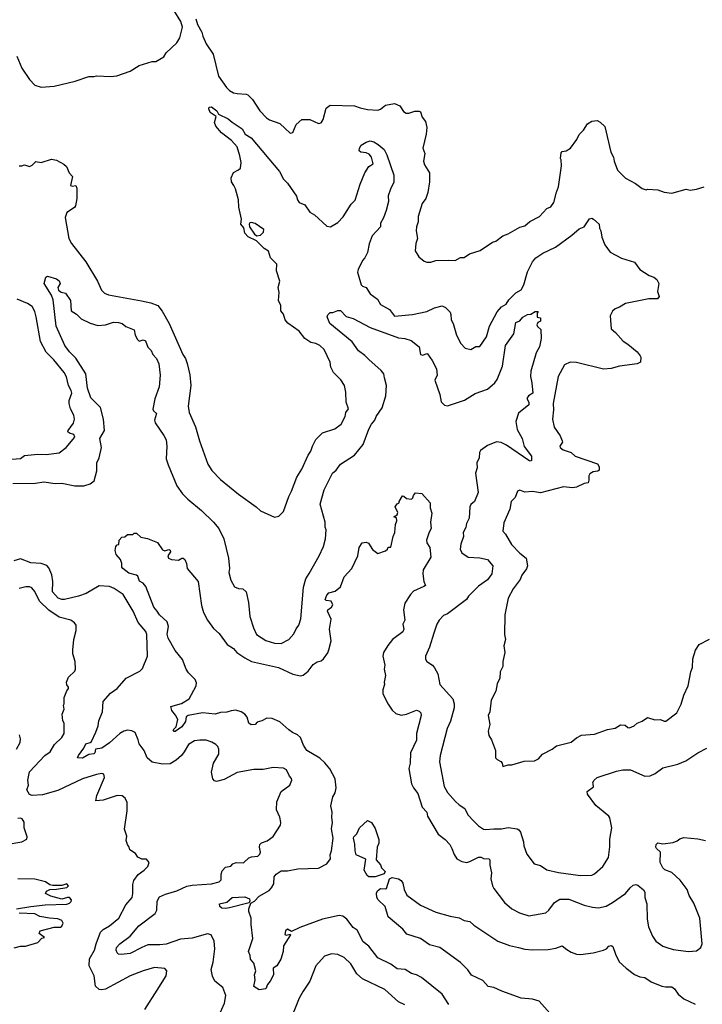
# Model space of a CAD drawing. Extents: x 1678431 to 1860718, y 384618 to 522882.
# Tile 446 of 473: x 1788279 to 1793570, y 500736 to 508372. Entities that reach past the tile are written whole.
import ezdxf

# ---------------------------------------------------------------- set-up
doc = ezdxf.new("R2010")
doc.units = 0

msp = doc.modelspace()

# ---------------------------------------------------------------- linework, layer by layer
at = {"layer": '0CON10XD'}
for points in [[(1789533.6, 508283.6), (1789540, 508315), (1789527.7, 508357.7), (1789473.8, 508445)], [(1789645, 508377.5), (1789656.2, 508335), (1789691.2, 508275), (1789697.5, 508245), (1789724.7, 508184.7), (1789777.8, 508105), (1789820.6, 507935), (1789880.8, 507845), (1789905, 507821.4), (1789935, 507805.6), (1789965, 507798.1), (1790034.5, 507794.5), (1790048, 507788), (1790083.6, 507753.6), (1790140, 507665), (1790191.3, 507611.3), (1790215, 507596), (1790295.7, 507565.7), (1790337.3, 507527.3), (1790375, 507492.5), (1790395, 507497.5), (1790421.7, 507558.3), (1790465, 507596.7), (1790528.3, 507598.3), (1790595, 507566.7), (1790615, 507572.5), (1790631.7, 507598.3), (1790654.3, 507685), (1790685, 507709.2), (1790875, 507704.3), (1790917.4, 507687.4), (1790975, 507675.6), (1791055, 507671.4), (1791075, 507678), (1791115, 507709.2), (1791185, 507721.2), (1791225, 507703.8), (1791255, 507660), (1791275, 507646.7), (1791295, 507646.7), (1791343, 507663), (1791375, 507663.3), (1791385, 507657.5), (1791400, 507615), (1791425, 507583.3), (1791434.4, 507535), (1791430, 507485), (1791403.5, 507375), (1791420.4, 507335), (1791408, 507275), (1791418, 507245), (1791455.7, 507185), (1791455.4, 507115), (1791442.5, 507032.5), (1791426.7, 506985), (1791399.4, 506945), (1791368, 506845), (1791367, 506803), (1791353.8, 506765), (1791352, 506735), (1791363.3, 506675), (1791350.8, 506635), (1791345, 506580), (1791373.6, 506533.6), (1791415, 506500), (1791435, 506492.5), (1791465, 506492.5), (1791505, 506503.3), (1791605, 506507.5), (1791655, 506503.3), (1791695, 506526.7), (1791725, 506527.5), (1791765, 506556.7), (1791848.3, 506581.7), (1791945, 506647.5), (1791970, 506655), (1792025, 506696.7), (1792065, 506710), (1792155, 506763.3), (1792195, 506773.8), (1792232.7, 506807.3), (1792307.5, 506845), (1792365, 506907.5), (1792395, 506920), (1792418.8, 506955), (1792438.8, 507035), (1792456, 507075), (1792477.7, 507237.7), (1792477.5, 507285), (1792470, 507295), (1792475, 507340), (1792485, 507350), (1792515, 507353.8), (1792548, 507375), (1792597, 507443), (1792615, 507481.2), (1792650, 507515), (1792680, 507565), (1792714.2, 507585.8), (1792755, 507588.8), (1792777.3, 507577.3), (1792815, 507542.5), (1792862.5, 507345), (1792882.5, 507305), (1792886, 507275), (1792913.8, 507205), (1792975, 507142), (1793052.3, 507102.3), (1793105, 507063.3), (1793135, 507053.3), (1793145, 507057.5), (1793225, 507053.3), (1793275, 507033.3), (1793335, 507027.5), (1793445, 507056.7), (1793475, 507050), (1793525, 507056.7), (1793585, 507076.2)], [(1788257.9, 508087.9), (1788294.4, 507995), (1788355, 507908), (1788395, 507864), (1788445, 507848), (1788545, 507856), (1788710, 507895), (1788815, 507930), (1788855, 507930), (1788875, 507936.7), (1788985, 507930), (1789033, 507937), (1789135, 507972.5), (1789205, 508017.5), (1789305, 508046.7), (1789335, 508047.5), (1789395, 508083.3), (1789415, 508113.8), (1789496.4, 508193.6), (1789519.7, 508230.3), (1789533.6, 508283.6)], [(1788275, 507237.5), (1788295, 507237.5), (1788315, 507246.7), (1788323, 507243), (1788355, 507232.5), (1788376.4, 507243.6), (1788405, 507271.2), (1788445, 507263.1), (1788525, 507290.6), (1788565, 507282.9), (1788621.8, 507251.8), (1788642.8, 507232.8), (1788661.8, 507185), (1788688, 507155), (1788672.5, 507085), (1788685, 507081.2), (1788715, 507086.7), (1788722, 507065), (1788722, 506985), (1788711.7, 506928.3), (1788703.3, 506915), (1788645, 506876.2), (1788631.2, 506838.8), (1788660, 506675), (1788680, 506635), (1788791.9, 506495), (1788882.5, 506345), (1788913.4, 506273.4), (1788935, 506250), (1788966.8, 506236.8), (1789222.2, 506192.2), (1789295.4, 506175.4), (1789349.2, 506155), (1789382.4, 506112.4), (1789436.9, 506015), (1789542.2, 505775), (1789563.3, 505745), (1789576.7, 505705), (1789597.5, 505617.5), (1789605.6, 505535), (1789586, 505375), (1789592, 505325), (1789642, 505215), (1789672.5, 505105), (1789738, 504925), (1789768, 504875), (1789835, 504806.2), (1789975, 504691.2), (1790112.9, 504592.9), (1790145, 504563.8), (1790255, 504512.5), (1790288.3, 504521.7), (1790325, 504557.5), (1790364.2, 504675), (1790385.8, 504715), (1790427, 504823), (1790465.7, 504885), (1790515.6, 504995), (1790536.4, 505025), (1790548.5, 505065), (1790574, 505116), (1790625, 505168.5), (1790721.7, 505198.3), (1790771.2, 505235), (1790802, 505295), (1790807.5, 505325), (1790827, 505353), (1790808.8, 505405), (1790806.1, 505483.9), (1790796.2, 505535), (1790768.8, 505578.8), (1790711.2, 505635), (1790692, 505678), (1790686, 505715), (1790638, 505815), (1790605, 505845.7), (1790575, 505860), (1790535, 505868.9), (1790490.2, 505900.2), (1790445.8, 505955), (1790358, 506018), (1790335.6, 506045), (1790325, 506088.8), (1790304.3, 506115), (1790302.2, 506155), (1790284.5, 506195), (1790289.4, 506255), (1790282.2, 506295), (1790294.4, 506345), (1790270, 506425), (1790272.5, 506475), (1790224.2, 506525), (1790207.7, 506577.7), (1790175, 506598), (1790115.8, 506655.8), (1790048.7, 506688.7), (1790025, 506716.2), (1790017.6, 506757.6), (1789994.2, 506785), (1789998.8, 506825), (1789977.9, 506917.9), (1789974.3, 506975), (1789950.6, 507060.6), (1789938, 507085), (1789922, 507115), (1789918, 507145), (1789935, 507187.5), (1789975, 507206.7), (1789989.5, 507220.5), (1789995.8, 507265), (1789985.6, 507315.6), (1789964.2, 507385), (1789920, 507435), (1789843.1, 507495), (1789799.2, 507545), (1789790, 507575), (1789801.7, 507621.7), (1789755, 507651.2), (1789745, 507680), (1789747, 507693), (1789765, 507696.2), (1789807.5, 507665), (1789820, 507640), (1789895, 507603.1), (1789925, 507576.2), (1790003.3, 507525), (1790026.9, 507485), (1790073.3, 507455), (1790292.9, 507195), (1790323.5, 507135), (1790354.3, 507105), (1790425, 507002), (1790431.5, 506975), (1790444.7, 506954.7), (1790489.2, 506935), (1790528.8, 506878.8), (1790565, 506857.6), (1790659.7, 506769.7), (1790688, 506765), (1790745, 506800), (1790786.6, 506843.4), (1790848.1, 506941.9), (1790878.2, 506971.8), (1790916.9, 507095), (1790955.3, 507184.7), (1790985, 507232.5), (1791018, 507255), (1791006.2, 507305), (1790988.8, 507328.8), (1790965, 507340), (1790923.4, 507343.4), (1790910, 507355), (1790912, 507375), (1790925, 507398.8), (1790965, 507422), (1790995, 507431.2), (1791025, 507425.8), (1791058.8, 507405), (1791104.1, 507364.1), (1791124, 507325), (1791179.4, 507165), (1791178.7, 507111.3), (1791153.4, 507056.6), (1791134.2, 507005.8), (1791137.5, 506962.5), (1791119.1, 506890.9), (1791100, 506835), (1791076.7, 506795), (1791076.9, 506765), (1791011.9, 506695), (1790987.7, 506632.3), (1790974.6, 506565.4), (1790955, 506526.2), (1790935.6, 506504.4), (1790901.4, 506435), (1790897.5, 506415), (1790925.7, 506315), (1790935, 506304.3), (1790965, 506293.8), (1790994.5, 506244.5), (1791051.2, 506205), (1791075, 506163.8), (1791144.6, 506124.6), (1791183.8, 506073.8), (1791325, 506085.6), (1791435, 506109.6), (1791495, 506136.2), (1791555, 506151.9), (1791580.5, 506140.5), (1791615, 506103.8), (1791621.9, 506085), (1791622.9, 506045), (1791638.1, 506015), (1791664.6, 505924.6), (1791699.7, 505859.7), (1791733.3, 505825), (1791775, 505813.3), (1791815, 505836.2), (1791845, 505836.7), (1791896.5, 505913.5), (1791921.1, 505995), (1791980, 506105), (1792015, 506144.5), (1792050.9, 506165), (1792070.8, 506199.2), (1792125.5, 506254.5), (1792165, 506276.7), (1792186.4, 506315), (1792214.7, 506415.3), (1792254.6, 506495), (1792280, 506525), (1792335, 506561.9), (1792432.4, 506607.6), (1792560, 506700), (1792615, 506750), (1792654.4, 506765.6), (1792695, 506827.5), (1792715, 506832.5), (1792727.5, 506825), (1792770, 506785), (1792772.5, 506755), (1792783.9, 506733.9), (1792792, 506685), (1792814.4, 506625), (1792855, 506568.6), (1792943, 506523), (1793045, 506491.2), (1793086.2, 506435), (1793158.8, 506388.8), (1793195, 506373.8), (1793216.7, 506356.7), (1793234, 506325), (1793224, 506265), (1793236.7, 506225), (1793223.6, 506206.4), (1793155, 506207.5), (1792975, 506172), (1792927.7, 506142.3), (1792895, 506130), (1792875, 506112.5), (1792856.2, 506075), (1792863.3, 505975), (1792898, 505945), (1792957.4, 505877.4), (1792993.8, 505855), (1793066, 505795), (1793088.8, 505765), (1793093.6, 505753.6), (1793090, 505715), (1793065, 505703.8)], [(1790116.8, 506696.8), (1790145, 506700), (1790168.8, 506725), (1790172.5, 506745), (1790105, 506790), (1790075, 506800), (1790063.6, 506796.4), (1790057.5, 506785), (1790060, 506765), (1790098.3, 506708.3), (1790116.8, 506696.8)], [(1788225.6, 504775.6), (1788402.1, 504777.9), (1788465, 504786.9), (1788555, 504775.5), (1788605, 504776.7), (1788705, 504757.1), (1788775, 504755.7), (1788825, 504772), (1788855, 504796.7), (1788877.6, 504872.4), (1788876, 504935), (1788895.9, 504975), (1788913.6, 505055), (1788901.1, 505125), (1788936.1, 505185), (1788928.2, 505275), (1788904.7, 505365), (1788830, 505440), (1788804.8, 505514.8), (1788791.2, 505625), (1788715, 505747.1), (1788665, 505795.6), (1788629.1, 505845), (1788560.9, 505995), (1788538.7, 506198.7), (1788524.2, 506235), (1788467.5, 506325), (1788482.5, 506375), (1788495, 506382.5), (1788565, 506363.3), (1788585, 506347.5), (1788591.4, 506325), (1788575.5, 506295), (1788579.5, 506275), (1788599.1, 506259.1), (1788635, 506252), (1788672.1, 506195), (1788678.2, 506115), (1788719.2, 506089.2), (1788755, 506052.9), (1788825, 506018.9), (1788885, 505999.4), (1788945, 506005.6), (1789006.2, 506026.2), (1789045, 506024.3), (1789073.3, 506015), (1789101.9, 505991.9), (1789167.2, 505967.2), (1789173.1, 505925), (1789190.8, 505890.8), (1789205, 505879.1), (1789235, 505888.5), (1789255, 505881.9), (1789272.8, 505832.8), (1789296.8, 505805), (1789310, 505775), (1789338.1, 505745), (1789357, 505703), (1789366.7, 505615), (1789358.9, 505525), (1789327.4, 505432.6), (1789310.9, 505350.9), (1789315, 505338.8), (1789338.2, 505318.2), (1789324.6, 505265), (1789328.1, 505245), (1789397.2, 505147.2), (1789413.6, 505113.6), (1789419.5, 505065), (1789414.4, 504965), (1789429.8, 504919.8), (1789497.4, 504757.4), (1789540.8, 504695), (1789582.2, 504652.2), (1789689.2, 504565), (1789780, 504475), (1789821.4, 504425), (1789860, 504345), (1789897.5, 504195), (1789904, 504115), (1789900.8, 504085), (1789916, 504025), (1789945, 503973.3), (1789975, 503961.2), (1790007.7, 503957.7), (1790033.8, 503935), (1790052.6, 503852.6), (1790064, 503744), (1790092.2, 503655), (1790115.8, 503605), (1790187.2, 503557.2), (1790255, 503535.7), (1790305.5, 503534.5), (1790365, 503564.2), (1790405, 503608.8), (1790421.7, 503648.3), (1790442.9, 503675), (1790457.1, 503725), (1790479.1, 503970.9), (1790496.7, 504035), (1790522.4, 504077.6), (1790601.4, 504215), (1790633.1, 504286.9), (1790649.4, 504345), (1790655.7, 504415), (1790647.1, 504437.1), (1790645.6, 504475), (1790607.8, 504615), (1790637.8, 504725), (1790703.8, 504855), (1790730.9, 504879.1), (1790765, 504923.8), (1790875, 504995.8), (1790942, 505078), (1790984.6, 505195), (1791006.2, 505235), (1791032.2, 505265), (1791041.5, 505295), (1791088.1, 505361.9), (1791118, 505455), (1791123.5, 505535), (1791105.6, 505594.4)], [(1788216.7, 504963.3), (1788285, 504969.2), (1788315, 504992.5), (1788418.7, 505001.3), (1788485, 504999.5), (1788585, 505011.4), (1788638.8, 505055), (1788705.8, 505135), (1788698, 505155), (1788664, 505164), (1788651.9, 505175), (1788653.8, 505186.2), (1788695, 505243.3), (1788704.2, 505275), (1788698.6, 505305), (1788672.2, 505355), (1788661.4, 505395), (1788662.1, 505417.9), (1788681.9, 505475), (1788678.9, 505495), (1788658.2, 505535), (1788642.7, 505602.7), (1788624.7, 505634.7), (1788543.6, 505733.6), (1788484.3, 505794.3), (1788440.7, 505875), (1788406.6, 506066.6), (1788395, 506108.8), (1788375, 506147.1), (1788340.3, 506170.3), (1788260, 506205)], [(1791105.6, 505594.4), (1791101.9, 505625), (1791082.2, 505652.2), (1790985, 505735.6), (1790955, 505768.5), (1790905, 505803.1), (1790855, 505874.4), (1790682.5, 506015), (1790662, 506068), (1790666.4, 506083.6), (1790685, 506100), (1790705, 506100), (1790745, 506117.5), (1790765, 506117.1), (1790808.7, 506068.7), (1790865, 506053.3), (1790995, 505983.6), (1791214.5, 505904.5), (1791265, 505899.6), (1791312.6, 505882.6), (1791375, 505834), (1791386.7, 505775), (1791405, 505770.6), (1791435, 505783.8), (1791441.2, 505781.2), (1791475, 505728), (1791510.6, 505665), (1791514.4, 505615), (1791496.9, 505575), (1791535.5, 505465.5), (1791545, 505407.5), (1791571.7, 505381.7), (1791595, 505378), (1791727.7, 505422.3), (1791808.3, 505471.7), (1791905, 505505.6), (1791963.1, 505555), (1791979.8, 505580.2), (1792022.5, 505685), (1792045.4, 505845), (1792110.6, 505935), (1792125, 506023.3), (1792155, 506036.7), (1792180, 506065), (1792215, 506086), (1792241.7, 506088.3), (1792275, 506107.5), (1792298.3, 506108.3), (1792290, 506095), (1792290, 506065), (1792315, 506060), (1792316.2, 506035), (1792295, 506022.5), (1792288.8, 506005), (1792292.7, 505992.7), (1792318, 505968), (1792321.1, 505898.9), (1792308.5, 505835), (1792281.7, 505788.2), (1792240, 505645), (1792237.7, 505605), (1792248.8, 505555), (1792255.4, 505475), (1792222.9, 505455), (1792211.1, 505435), (1792225.7, 505405), (1792226.7, 505385), (1792145, 505321.2), (1792124.2, 505255), (1792133.9, 505193.9), (1792174.4, 505125), (1792190.5, 505060.5), (1792245, 504987.5), (1792247, 504953), (1792235, 504947.5), (1792225, 504953.3), (1792052.4, 505072.4), (1792012.2, 505092.2), (1791975, 505098.8), (1791905, 505068.5), (1791850.2, 505029.8), (1791842.3, 505015), (1791839.4, 504975), (1791821.9, 504935), (1791824.5, 504895), (1791813.1, 504855), (1791833.9, 504706.1), (1791805.5, 504635), (1791776.8, 504613.2), (1791767.8, 504595), (1791763.1, 504505), (1791742.1, 504465), (1791736.9, 504433.1), (1791717.7, 504395), (1791720, 504365), (1791697.3, 504305), (1791694.4, 504264.4), (1791706.8, 504236.8), (1791755, 504202.5), (1791845, 504198.1), (1791906, 504185), (1791947, 504137), (1791938.6, 504075), (1791905, 504026.5), (1791835, 503978.2), (1791758.1, 503901.9), (1791741.4, 503875), (1791595, 503764.3), (1791565, 503750), (1791530, 503715), (1791511.4, 503685), (1791488.9, 503615), (1791455.7, 503505), (1791424.2, 503435), (1791423.3, 503413.3), (1791433.8, 503395), (1791478, 503365), (1791495.5, 503345.5), (1791518.9, 503298.9), (1791535.6, 503215), (1791635.3, 503105.3), (1791646.2, 503065), (1791645.6, 503035), (1791619.4, 502930.6), (1791591.9, 502875), (1791538.1, 502665), (1791534.3, 502615), (1791570, 502425), (1791595, 502378), (1791657.4, 502307.4), (1791685, 502282), (1791730, 502255), (1791754, 502205), (1791798.8, 502155), (1791835, 502120), (1791874.5, 502094.5), (1791890.6, 502090.6), (1791955, 502097.8), (1792015, 502095.6), (1792065, 502107.5), (1792135, 502097.1), (1792148.9, 502088.9), (1792160.2, 502070.2), (1792183.5, 501995), (1792185.7, 501965), (1792210.9, 501900.9), (1792265.8, 501825.8), (1792315, 501811.2), (1792365, 501779.2), (1792455, 501759.2), (1792625, 501735.7), (1792715, 501737.5), (1792735, 501747.5), (1792800, 501805), (1792843.8, 501875), (1792854.2, 501955.8), (1792853.2, 502016.8), (1792868, 502105), (1792853.1, 502183.1), (1792846, 502195), (1792745, 502278), (1792680, 502365), (1792676.7, 502385), (1792728.1, 502421.9), (1792724.4, 502444.4), (1792722.5, 502455), (1792731.4, 502475), (1792755, 502494.4), (1792905, 502544.4), (1792954.6, 502555.4), (1793013.6, 502553.6), (1793125, 502504.2), (1793165, 502507.5), (1793204.4, 502525.6), (1793265, 502569.4), (1793381.9, 502598.1), (1793442.5, 502625), (1793535, 502686), (1793605, 502721.2)], [(1793065, 505703.8), (1792927.5, 505685), (1792865, 505666.7), (1792805, 505662), (1792595, 505712), (1792545, 505716.2), (1792501.2, 505695), (1792451.9, 505605), (1792414.3, 505395), (1792416.6, 505346.6), (1792409.4, 505275), (1792422.1, 505212.1), (1792467.5, 505145), (1792484.4, 505105), (1792485.6, 505095), (1792466.7, 505065), (1792467.5, 505055), (1792492.5, 505035), (1792555, 505014.3), (1792585, 504986.7), (1792757, 504927), (1792770.9, 504905), (1792770.8, 504879.2), (1792760, 504870), (1792725, 504864.3), (1792699.1, 504850.9), (1792691.4, 504835), (1792690.8, 504800.8), (1792685, 504780), (1792655, 504774), (1792595, 504745.6), (1792565, 504741.1), (1792495, 504750), (1792315, 504703.5), (1792255, 504712.9), (1792195, 504708), (1792155, 504723.3), (1792137.5, 504715), (1792120, 504665), (1792087.5, 504635), (1792078.8, 504575), (1792030.7, 504469.3), (1792023.8, 504405), (1792045, 504382.5), (1792091.4, 504301.4), (1792156, 504235), (1792204.3, 504195), (1792214, 504135), (1792208.3, 504111.7), (1792171.4, 504065), (1792159.4, 504030.6), (1792105, 503956.7), (1792065.8, 503885), (1792040, 503755), (1792038, 503605), (1792044, 503565), (1792030.8, 503515), (1792040, 503465), (1792024, 503395), (1792023.8, 503355), (1792003.3, 503315), (1792001.2, 503265), (1791979.5, 503220.5), (1791970, 503165), (1791933.8, 503095), (1791922, 503005), (1791911.2, 502975), (1791922, 502905), (1791911.2, 502855), (1791915, 502820), (1791935.9, 502785.9), (1791967.5, 502705), (1791968.3, 502648.3), (1791980, 502635), (1792009.3, 502619.3), (1792020, 502605), (1792025, 502580), (1792065, 502592.5), (1792095, 502593.3), (1792188.3, 502621.7), (1792270, 502625), (1792299.3, 502640.7), (1792332.5, 502675), (1792406.1, 502713.9), (1792439.3, 502740.7), (1792555, 502770), (1792595, 502802.5), (1792635, 502823.3), (1792735, 502830), (1792835, 502866.7), (1792895, 502877.5), (1792935, 502902.5), (1792971.7, 502901.7), (1792992.9, 502882.9), (1793005, 502880.8), (1793042.5, 502895), (1793065, 502916.7), (1793105, 502932), (1793145, 502961.2), (1793202.4, 502942.4), (1793245, 502945.6), (1793275, 502931.4), (1793288.3, 502931.7), (1793372.5, 502995), (1793406.8, 503063.2), (1793427.9, 503132.1), (1793460, 503205), (1793480.6, 503315), (1793493.4, 503346.6), (1793496.2, 503415), (1793517.3, 503482.7), (1793545.7, 503525), (1793625, 503566.9)], [(1790674.4, 503485.6), (1790692.5, 503555), (1790681.5, 503645), (1790693, 503723), (1790664.2, 503785.8), (1790666.7, 503795), (1790695.6, 503815), (1790707.1, 503835), (1790693.1, 503863.1), (1790655, 503868), (1790646.2, 503875), (1790660.3, 503909.7), (1790675, 503926), (1790725, 503938.8), (1790765, 503973.8), (1790795, 504051.2), (1790854.3, 504115.7), (1790900, 504215), (1790911.2, 504278.8), (1790932.5, 504315), (1790965, 504320), (1790983, 504313), (1791015, 504262.5), (1791055, 504232.5), (1791115, 504252.5), (1791130, 504265), (1791135, 504280), (1791155, 504280), (1791173.3, 504365), (1791188, 504395), (1791192.3, 504457.7), (1791203.3, 504485), (1791199.3, 504509.3), (1791180, 504515), (1791205, 504532.5), (1791210.7, 504549.3), (1791188.8, 504595), (1791205, 504617.5), (1791220, 504625), (1791220, 504635), (1791245, 504680), (1791257, 504677), (1791278.3, 504658.3), (1791315, 504652.5), (1791327, 504663), (1791331.7, 504681.7), (1791348.3, 504701.7), (1791397, 504697), (1791460, 504625), (1791460, 504585), (1791473.3, 504545), (1791464.2, 504475), (1791468, 504425), (1791452.4, 504397.6), (1791432, 504335), (1791435.8, 504315), (1791458.3, 504278.3), (1791465.3, 504204.7), (1791407.5, 504105), (1791403.8, 504075), (1791412, 504015), (1791423.3, 503985), (1791412.5, 503975), (1791330.4, 503939.6), (1791307.3, 503915), (1791265, 503846.7), (1791254.5, 503794.5), (1791263.5, 503715), (1791249.2, 503685), (1791255.8, 503645), (1791250, 503625), (1791168.6, 503565), (1791131.7, 503518.3), (1791100, 503465), (1791094.4, 503435), (1791110, 503365), (1791104.6, 503334.6), (1791114.6, 503285), (1791103.8, 503235), (1791106.2, 503215), (1791093.8, 503175), (1791094.2, 503144.2), (1791133.9, 503063.9), (1791165, 503016.7), (1791195, 502991.2), (1791235, 502978.8), (1791276.4, 502986.4), (1791355, 503016.7), (1791375, 503010), (1791388.8, 502995), (1791391.2, 502975), (1791355.6, 502835), (1791354.5, 502785), (1791309.2, 502685), (1791305.7, 502605), (1791295.6, 502565), (1791317.1, 502445), (1791331.4, 502415), (1791365, 502371.2), (1791399.4, 502265), (1791434.2, 502225), (1791440.8, 502195), (1791522, 502055), (1791576, 502015), (1791612.5, 501975), (1791630, 501945), (1791646.4, 501896.4), (1791667.5, 501865), (1791705, 501842), (1791745, 501836.2), (1791767.8, 501842.2), (1791835, 501876.7), (1791855.7, 501875.7), (1791875, 501866.2), (1791916.2, 501865), (1791922.5, 501855), (1791923.1, 501815), (1791935.6, 501755), (1791931.7, 501708.3), (1791942.9, 501655), (1791953.7, 501633.7), (1792036, 501525), (1792095, 501476), (1792154.5, 501444.5), (1792225, 501421.4), (1792356.7, 501445), (1792380, 501465), (1792423.8, 501526.2), (1792465, 501552.2), (1792535, 501551.1), (1792655, 501505.7), (1792718.3, 501488.3), (1792765, 501484.4), (1792825, 501496.7), (1792873.9, 501526.1), (1792976, 501594), (1793011.1, 501638.9), (1793035, 501659.4), (1793054, 501664), (1793069.5, 501659.5), (1793115, 501623.3), (1793124, 501605), (1793125.8, 501565), (1793139.2, 501515), (1793142, 501395), (1793153.9, 501336.1), (1793183.8, 501265), (1793210, 501225), (1793265, 501186.7), (1793288.3, 501178.3), (1793345, 501161.2), (1793464.1, 501144.1), (1793525, 501151.2), (1793558, 501175), (1793570, 501205), (1793551.9, 501405), (1793505, 501520), (1793468.3, 501578.3), (1793452.5, 501625), (1793398.6, 501698.6), (1793335, 501757.5), (1793279.3, 501779.3), (1793263.9, 501793.9), (1793242.5, 501835), (1793246.1, 501916.1), (1793215, 501943.8), (1793210.8, 501955), (1793212, 501975), (1793225, 501988.8), (1793265, 501980), (1793345, 501990), (1793375, 502002.5), (1793395, 502020), (1793428.3, 502028.3), (1793535, 502020), (1793595.5, 502005.5)], [(1791605.5, 500735.5), (1791554.2, 500815), (1791393.1, 500943.1), (1791355, 500964.4), (1791315, 500975.7), (1791266, 501006), (1791205, 501011.8), (1791155, 501047.5), (1791053.8, 501095), (1790985.7, 501185.7), (1790941.5, 501221.5), (1790895, 501310), (1790865, 501332), (1790815.8, 501395), (1790785, 501418.6), (1790755, 501424.3), (1790625, 501395.4), (1790449.4, 501330.6), (1790385, 501300), (1790355, 501318.9), (1790338.1, 501305), (1790335, 501277.5), (1790345, 501272.5), (1790375, 501280), (1790377.5, 501275), (1790325, 501190), (1790321.1, 501145), (1790301.9, 501085), (1790272.9, 501035), (1790244.4, 501015), (1790246.4, 500965), (1790221.4, 500915), (1790200, 500890), (1790188.1, 500855), (1790135, 500848), (1790095, 500873.8), (1790105.4, 500925), (1790098.2, 500965), (1790109.3, 500995), (1790093.8, 501053.8), (1790067.5, 501085), (1790065.6, 501115), (1790053.5, 501145), (1790085.5, 501245), (1790072.2, 501355), (1790074.2, 501405), (1790055.7, 501455), (1790054.2, 501475.8), (1790070.7, 501519.3), (1790100, 501535), (1790136.2, 501575), (1790211.6, 501618.4), (1790230.7, 501639.3), (1790249.1, 501670.9), (1790251.4, 501725), (1790267.5, 501745), (1790305, 501771.2), (1790355, 501770), (1790435, 501785.7), (1790595, 501790.9), (1790660, 501825), (1790689.4, 501865), (1790686.4, 501895), (1790696.1, 501925), (1790708, 502025), (1790696.1, 502096.1), (1790704.6, 502145), (1790697.6, 502185), (1790701.8, 502225), (1790690, 502275), (1790705.6, 502345), (1790723.1, 502375), (1790733.1, 502415), (1790723.3, 502485), (1790683.1, 502563.1), (1790645, 502608.6), (1790605.8, 502645), (1790503.8, 502703.8), (1790478.2, 502745), (1790455, 502805.7), (1790433.1, 502825), (1790394.8, 502844.8), (1790364.1, 502864.1), (1790295.9, 502925.9), (1790235, 502951.1), (1790195, 502954.3), (1790155, 502934.3), (1790120, 502925), (1790103.6, 502906.4), (1790072.3, 502902.3), (1790055, 502916.7), (1790041.7, 502961.7), (1790024.6, 502984.6), (1789995, 503004.4), (1789954.3, 503015.7), (1789917.3, 503012.7), (1789885, 503000.8), (1789835, 502999.2), (1789795, 502986.7), (1789695, 502995.7), (1789585, 502975.3), (1789568.9, 502965), (1789565, 502928.8), (1789535, 502888), (1789485, 502852), (1789475, 502851.2), (1789468.8, 502865), (1789491.2, 502888.8), (1789504, 502945), (1789487.8, 502977.8), (1789457.5, 503015), (1789451.2, 503045), (1789532.6, 503067.4), (1789592.5, 503105), (1789647.1, 503205), (1789648.2, 503228.2), (1789639.2, 503255), (1789587.2, 503307.2), (1789570.4, 503335), (1789540.6, 503410.6), (1789485, 503479.4), (1789428.8, 503575), (1789422.5, 503607.5), (1789431.5, 503665), (1789421.2, 503701.2), (1789363.6, 503755), (1789345.7, 503785.7), (1789317.8, 503815), (1789255.4, 503975), (1789235, 504000.6), (1789208.5, 504018.5), (1789195.6, 504055.6), (1789184.7, 504064.7), (1789125, 504080.4), (1789078.6, 504115), (1789071.4, 504125), (1789070, 504155), (1789059.2, 504185), (1789026.7, 504225), (1789020, 504255), (1789023, 504287), (1789035, 504300), (1789048.3, 504301.7), (1789050, 504335), (1789071.7, 504358.3), (1789095, 504360), (1789115, 504380), (1789155, 504380), (1789165, 504390), (1789185, 504390), (1789218.3, 504358.3), (1789268.3, 504348.3), (1789348.3, 504318.3), (1789385, 504260), (1789405, 504253.3), (1789435, 504262.5), (1789445, 504257.5), (1789448.8, 504245), (1789426.2, 504215), (1789432.5, 504195), (1789455, 504184.6), (1789510.3, 504179.7), (1789535, 504196.2), (1789545, 504196), (1789558.8, 504185), (1789572, 504155), (1789578, 504115), (1789663.1, 504015), (1789688, 503828), (1789703.3, 503775), (1789735, 503714.2), (1789781.1, 503651.1), (1789825, 503612.5), (1789886.7, 503525), (1789935, 503495.8), (1789962, 503465), (1790023, 503423), (1790075, 503395.5), (1790285, 503347.8), (1790395, 503296.9), (1790455, 503282.9), (1790475, 503288), (1790515, 503318.8), (1790555, 503372), (1790585, 503390.8), (1790615, 503400), (1790633.8, 503415), (1790667.4, 503462.6), (1790674.4, 503485.6)], [(1789836, 500674), (1789867.1, 500745), (1789878, 500805), (1789854, 500865), (1789790.8, 500915), (1789772.5, 500955), (1789762.9, 501005), (1789777.4, 501062.6), (1789791.4, 501165), (1789786.2, 501225), (1789762.5, 501275), (1789735, 501281.4), (1789615, 501248.5), (1789525, 501241.5), (1789415, 501203.1), (1789364, 501196), (1789272.8, 501197.3), (1789224.4, 501175), (1789135, 501130.7), (1789065, 501121.2), (1789045, 501124.4), (1789034.4, 501135), (1789026.9, 501155), (1789029.5, 501175), (1789054.4, 501205), (1789135.4, 501265), (1789201.1, 501345), (1789329.5, 501440.5), (1789342.1, 501465), (1789343.9, 501536.1), (1789361.4, 501568.6), (1789409.1, 501590.9), (1789496, 501615), (1789575, 501652.5), (1789615, 501660.9), (1789765, 501670.5), (1789825, 501686.5), (1789840, 501700), (1789841.6, 501745), (1789849.2, 501770.8), (1789875, 501800), (1789915, 501805.8), (1789932, 501825), (1789956.7, 501835), (1790015, 501831.8), (1790055, 501871.6), (1790075, 501880), (1790124.3, 501885.7), (1790139.7, 501900.3), (1790146, 501915), (1790136.7, 501955), (1790141.2, 501975), (1790153.2, 501986.8), (1790197.4, 502002.6), (1790245, 502036.2), (1790301.2, 502125), (1790303.8, 502145), (1790296.1, 502186.1), (1790270, 502245), (1790273.3, 502305), (1790306.7, 502385), (1790372.5, 502435), (1790387.5, 502475), (1790386.7, 502486.7), (1790370, 502505), (1790347.5, 502555), (1790325, 502566.7), (1790245, 502572.5), (1790165, 502558), (1790094.2, 502555.8), (1789965, 502533.1), (1789865, 502478.6), (1789805, 502462.9), (1789788.6, 502468.6), (1789775, 502483.3), (1789766.7, 502535), (1789781.4, 502605), (1789822.9, 502675), (1789822, 502715), (1789813.8, 502735), (1789799.4, 502749.4), (1789769.1, 502769.1), (1789724.4, 502784.4), (1789675, 502785.5), (1789635, 502778.9), (1789588.6, 502751.4), (1789554, 502694), (1789534.2, 502665.7), (1789491.8, 502628.2), (1789445, 502601.2), (1789385, 502598.5), (1789304.6, 502614.6), (1789266, 502646), (1789243.7, 502703.7), (1789204, 502755), (1789197.3, 502787.3), (1789172.9, 502842.9), (1789147.4, 502857.4), (1789115, 502861.5), (1789085, 502853.5), (1789055, 502836.7), (1788975, 502764.5), (1788915, 502721.8), (1788866, 502715), (1788860, 502685), (1788852.9, 502677.1), (1788815, 502673.9), (1788765, 502645.4), (1788727, 502647), (1788733.5, 502665), (1788777.3, 502722.7), (1788790.6, 502755), (1788824.5, 502765.5), (1788835.3, 502774.7), (1788870, 502845), (1788887.5, 502895), (1788893.4, 502935), (1788921.3, 503005), (1788925.6, 503085), (1788982, 503148), (1789035, 503184.4), (1789105, 503265.6), (1789210.7, 503319.3), (1789230.7, 503339.3), (1789270, 503435), (1789264.4, 503605), (1789256.9, 503626.9), (1789197.6, 503697.6), (1789158.6, 503785), (1789080, 503915), (1789010.3, 503960.3), (1788975, 503975.7), (1788895, 503982), (1788795, 503922.2), (1788735, 503901.2), (1788625, 503874.7), (1788605, 503874.7), (1788576.1, 503886.1), (1788532.5, 503935), (1788534.7, 504015), (1788527.7, 504067.7), (1788505, 504120), (1788488.5, 504138.5), (1788445, 504154.5), (1788365, 504160.8), (1788285, 504190), (1788234.2, 504175)], [(1789248.6, 500695), (1789345, 500846.2), (1789414.1, 500955.9), (1789420, 500995), (1789404.1, 501014.1), (1789325, 501020), (1789235, 500996.1), (1789135, 500955.8), (1788945, 500854), (1788915, 500846.7), (1788895, 500850), (1788866.4, 500876.4), (1788855.8, 500955.8), (1788816.3, 501035), (1788820.5, 501089.5), (1788858.5, 501155), (1788870.4, 501205), (1788905.4, 501294.6), (1788925, 501316.7), (1788975.7, 501345), (1789048.6, 501405), (1789102.6, 501507.4), (1789150, 501565), (1789156.9, 501595), (1789155.6, 501665), (1789164.2, 501695), (1789197.1, 501742.9), (1789245, 501776.7), (1789272.5, 501805), (1789282.5, 501835), (1789261.7, 501861.7), (1789225, 501862.5), (1789195, 501877.5), (1789176, 501906), (1789132.5, 501935), (1789127.5, 501955), (1789113.3, 501975), (1789103.8, 502005), (1789109.3, 502039.3), (1789090, 502095), (1789111.2, 502235), (1789110.7, 502300.7), (1789096.7, 502335), (1789072.3, 502352.3), (1789035, 502355.8), (1788925, 502320), (1788870, 502315), (1788876, 502355), (1788936, 502495), (1788931.7, 502521.7), (1788916.1, 502526.1), (1788875, 502518.1), (1788765, 502483.3), (1788575.4, 502394.6), (1788455, 502361.1), (1788375, 502354), (1788355, 502363.3), (1788335, 502400), (1788348, 502435), (1788341.1, 502475), (1788355, 502537.5), (1788474.4, 502665), (1788515, 502694.5), (1788549.4, 502750.6), (1788605, 502806.2), (1788623.8, 502835), (1788622.5, 502915), (1788613.6, 502933.6), (1788607.5, 502985), (1788622.5, 503025), (1788617.5, 503055), (1788622.5, 503065), (1788622.5, 503115), (1788643, 503167), (1788657.5, 503185), (1788657.5, 503195), (1788643.6, 503213.6), (1788642.5, 503235), (1788657, 503273), (1788705, 503320), (1788712.5, 503335), (1788710, 503395), (1788691.2, 503455), (1788690, 503485), (1788698, 503565), (1788715.8, 503634.2), (1788716, 503675), (1788703.8, 503695), (1788675.5, 503715.5), (1788585, 503736.9), (1788505, 503791.5), (1788431.9, 503861.9), (1788396.4, 503936.4), (1788373.3, 503965), (1788355, 503972.5), (1788327, 503973), (1788275, 503959.4)], [(1788254, 502715), (1788281.2, 502765), (1788283.8, 502795), (1788278, 502825)], [(1788175, 501976.2), (1788295, 501995.8), (1788333.9, 502016.1), (1788338, 502035), (1788313.3, 502105), (1788313, 502147), (1788299.2, 502175), (1788285, 502179.5), (1788265, 502175.8)], [(1790985, 501724), (1790972.5, 501735), (1790950, 501775), (1790961.7, 501861.7), (1790887.5, 501895), (1790879.2, 501925), (1790877.3, 501977.3), (1790866.7, 502023.3), (1790870, 502035), (1790891.4, 502058.6), (1790912.5, 502105), (1790975, 502160), (1791006.4, 502146.4), (1791035, 502100), (1791062.5, 502015), (1791062.5, 501985), (1791050, 501955), (1791042.5, 501855), (1791075, 501817.5), (1791083.9, 501793.9), (1791112.5, 501765), (1791105, 501747.5), (1791035, 501724.2), (1790985, 501724)], [(1788253.9, 501476.1), (1788365, 501494), (1788475, 501506.2), (1788645, 501512.9), (1788665, 501520), (1788677.4, 501532.6), (1788679.2, 501545), (1788665, 501564), (1788650, 501565), (1788605, 501550), (1788520, 501575), (1788480, 501595), (1788487, 501613), (1788513.6, 501626.4), (1788565, 501627.5), (1788645, 501642.5), (1788657.5, 501655), (1788645, 501670), (1788605, 501657.5), (1788535, 501657.5), (1788513.3, 501663.3), (1788480, 501685), (1788395, 501706), (1788265, 501708.8)], [(1792429.7, 500619.7), (1792305, 500759.2), (1792255, 500775.6), (1792165, 500782.5), (1792016.7, 500836.7), (1791955, 500865.8), (1791910, 500875), (1791869.7, 500919.7), (1791780.7, 500960.7), (1791752.4, 501002.4), (1791695, 501060), (1791535, 501175.8), (1791455, 501197.5), (1791385, 501246), (1791280.9, 501280.9), (1791249.3, 501319.3), (1791135, 501413.3), (1791111.5, 501495), (1791056.8, 501546.8), (1791046.9, 501565), (1791043.6, 501596.4), (1791053.6, 501616.4), (1791075, 501633.8), (1791115, 501630), (1791122.5, 501635), (1791145, 501710), (1791165, 501720), (1791215, 501708), (1791236.2, 501695), (1791250, 501675), (1791258.8, 501625), (1791280.9, 501580.9), (1791385.8, 501505.8), (1791505, 501449.2), (1791615, 501418), (1791685, 501407.5), (1791725, 501385.8), (1791767.9, 501377.9), (1791799.4, 501349.4), (1791985, 501225.7), (1792075, 501191.9), (1792145, 501176.9), (1792195, 501164.3), (1792255, 501159.4), (1792375, 501160.6), (1792435, 501170), (1792485, 501190), (1792519.7, 501159.7), (1792555, 501140), (1792595, 501124), (1792625, 501122), (1792725, 501136.2), (1792805, 501156.2), (1792827.5, 501165), (1792845, 501186.7), (1792865, 501192.5), (1792876.2, 501185), (1792897.1, 501125), (1792927.1, 501065), (1792980.8, 501015), (1793045, 500968.1), (1793085, 500948.1), (1793125, 500942.9), (1793175, 500910), (1793256.6, 500876.6), (1793285, 500870), (1793335, 500870.8), (1793355, 500856), (1793384.5, 500814.5), (1793427.9, 500777.9), (1793515.6, 500735.6)], [(1789875, 501477.7), (1789845, 501481.8), (1789831.2, 501495), (1789827.5, 501515), (1789885, 501527.1), (1789925, 501563.6), (1790025, 501570), (1790060, 501555), (1790063, 501537), (1790057.5, 501522.5), (1789905, 501484.1), (1789875, 501477.7)], [(1788235, 501172.5), (1788285, 501186.7), (1788325, 501187.5), (1788420, 501215), (1788451.7, 501248.3), (1788470, 501255), (1788430, 501285), (1788437.5, 501305), (1788545, 501333.8), (1788595, 501334.3), (1788605, 501342), (1788615.8, 501365), (1788605, 501386), (1788575, 501398), (1788510, 501405), (1788435, 501416.7), (1788395, 501436.2), (1788275, 501443.8)], [(1791265, 500732.9), (1791215, 500755.6), (1791110.2, 500850.2), (1790935, 500933.3), (1790892.9, 500972.9), (1790845, 501048.8), (1790795, 501098.8), (1790745, 501121.2), (1790696.4, 501126.4), (1790641.2, 501108.8), (1790575, 501033.3), (1790527.5, 500915), (1790475, 500838.8), (1790445.7, 500784.3), (1790366.1, 500583.9)]]:
    msp.add_lwpolyline(points, dxfattribs=at)

doc.saveas('drawing.dxf')
